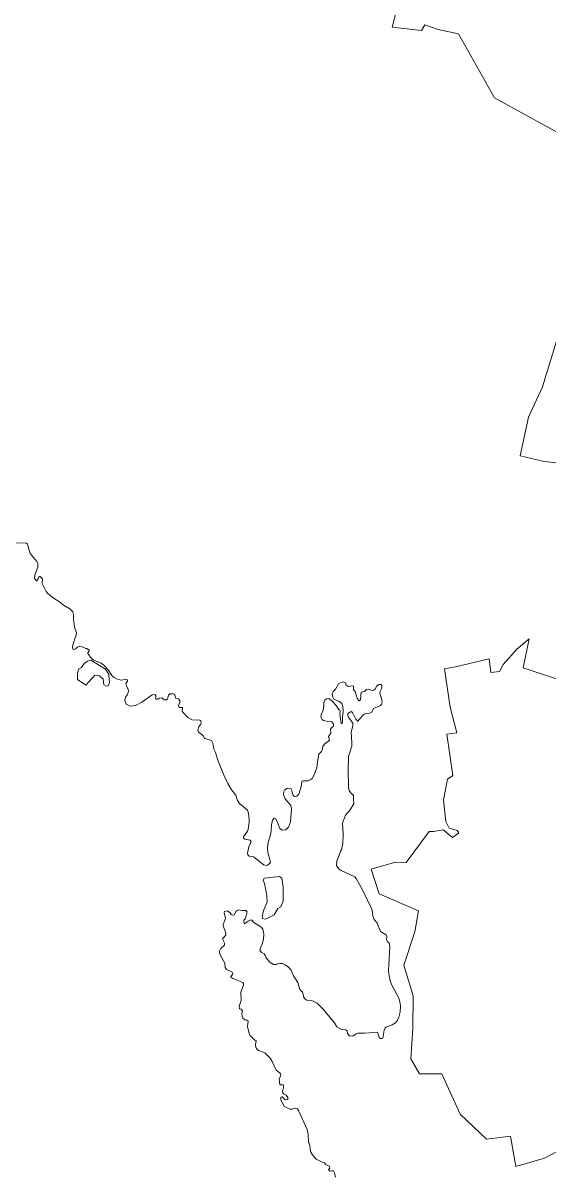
# Model space of a CAD drawing. Extents: x 369010 to 735936, y 6377141 to 6616555.
# Drawn here: x 451203 to 453363, y 6490380 to 6495121 of the extents above; entities that cross this region are included whole.
import ezdxf

# ---------------------------------------------------------------- set-up
doc = ezdxf.new("R2010")
doc.units = 0
doc.header["$LTSCALE"] = 40
doc.layers.add('3', color=7, linetype='Continuous', lineweight=13)

msp = doc.modelspace()

# ---------------------------------------------------------------- linework, layer by layer
at = {"layer": '3'}
for points in [[(453542.86, 6494594.04), (453142.84, 6494812.84), (452994.38, 6495076.49), (452911.96, 6495094.53), (452855.86, 6495114.06), (452843.11, 6495090.56), (452721.63, 6495104.13), (452739.01, 6495167.18)], [(452739.01, 6495167.18), (452721.63, 6495104.13), (452843.11, 6495090.56), (452855.86, 6495114.06), (452911.96, 6495094.53), (452994.38, 6495076.49), (453142.84, 6494812.84), (453542.86, 6494594.04)], [(453416.09, 6493308.57), (453342.44, 6493317.51), (453248.6, 6493339.52), (453282.86, 6493499.73), (453340.95, 6493623.69), (453412.45, 6493856.89)], [(453412.45, 6493856.89), (453340.95, 6493623.69), (453282.86, 6493499.73), (453248.6, 6493339.52), (453342.44, 6493317.51), (453416.09, 6493308.57)], [(451175.49, 6492982.53), (451217.2, 6492980.05), (451221.67, 6492975.91), (451231.6, 6492937.35), (451259.73, 6492904.58), (451263.05, 6492896.97), (451263.71, 6492881.57), (451251.79, 6492850.79), (451250.47, 6492835.4), (451257.91, 6492824.81), (451260.07, 6492825.14), (451266.52, 6492836.39), (451268.51, 6492843.01), (451273.31, 6492843.34), (451282.24, 6492834.07), (451280.92, 6492814.88), (451297.64, 6492781.11), (451303.1, 6492774.33), (451322.96, 6492758.11), (451357.38, 6492735.6), (451369.13, 6492725.67), (451395.45, 6492710.61), (451407.2, 6492698.03), (451410.51, 6492686.45), (451410.51, 6492667.25), (451414.81, 6492635.14), (451423.42, 6492611.8), (451422.09, 6492603.03), (451406.7, 6492556.19), (451407.36, 6492544.61), (451412.16, 6492543.12), (451418.62, 6492545.27), (451426.89, 6492552.06), (451436.49, 6492556.86), (451445.6, 6492554.37), (451461.32, 6492546.26), (451464.79, 6492546.26), (451475.06, 6492539.81), (451475.39, 6492537.66), (451469.93, 6492529.05), (451469.93, 6492526.4), (451484.99, 6492505.22), (451494.75, 6492499.26), (451523.88, 6492487.01), (451535.3, 6492478.24), (451553.67, 6492459.04), (451567.74, 6492435.21), (451574.85, 6492428.92), (451587.93, 6492422.47), (451605.31, 6492417), (451623.35, 6492419.49), (451632.28, 6492418), (451632.62, 6492412.21), (451625.5, 6492402.27), (451628.81, 6492392.01), (451635.43, 6492380.1), (451636.42, 6492370.83), (451632.95, 6492358.25), (451624.84, 6492347), (451622.02, 6492332.6), (451627.82, 6492317.87), (451643.87, 6492308.93), (451665.05, 6492311.74), (451691.37, 6492325.81), (451734.9, 6492355.6), (451745.32, 6492357.59), (451750.62, 6492350.97), (451748.14, 6492344.51), (451748.8, 6492340.05), (451750.62, 6492338.06), (451757.07, 6492338.72), (451762.54, 6492342.2), (451773.79, 6492343.19), (451783.72, 6492335.25), (451793.32, 6492335.25), (451797.79, 6492338.72), (451801.1, 6492354.78), (451806.73, 6492359.91), (451820.63, 6492360.24), (451828.24, 6492355.77), (451827.08, 6492355.44), (451830.23, 6492342.2), (451842.97, 6492339.71), (451848.1, 6492332.27), (451847.94, 6492325.32), (451843.3, 6492312.41), (451845.62, 6492304.63), (451857.54, 6492304.13), (451859.02, 6492302.48), (451858.2, 6492287.08), (451881.53, 6492263.58)], [(453417.08, 6492415.52), (453261.01, 6492467.32), (453285.17, 6492586.81), (453234.86, 6492544.28), (453179.42, 6492481.55), (453163.86, 6492451.93), (453127.45, 6492447.95), (453120.66, 6492504.23), (452982.3, 6492470.79), (452936.79, 6492463.35), (452960.62, 6492305.95), (452988.09, 6492199.2), (452946.55, 6492194.9), (452971.05, 6492024.26), (452950.03, 6492009.04), (452933.15, 6491924.63), (452942.41, 6491834.43), (452956.65, 6491807.95), (452988.92, 6491797.85), (452997.03, 6491788.42), (452969.89, 6491768.39), (452931.82, 6491801), (452891.94, 6491793.22), (452874.39, 6491794.21), (452779.72, 6491666.28), (452735.87, 6491667.77), (452636.07, 6491638.31), (452668.17, 6491537.19), (452830.86, 6491467.67), (452814.81, 6491380.95), (452769.96, 6491243.42), (452808.69, 6491117.96), (452807.36, 6490984.73), (452799.25, 6490858.62), (452834.17, 6490795.89), (452926.69, 6490796.72), (453001.5, 6490629.73), (453109.74, 6490527.61), (453209.21, 6490539.86), (453230.39, 6490415.23), (453349.55, 6490449.33), (453439.42, 6490497.32)], [(452891.94, 6491793.22), (452931.82, 6491801), (452969.89, 6491768.39), (452997.03, 6491788.42), (452988.92, 6491797.85), (452956.65, 6491807.95), (452942.41, 6491834.43), (452933.15, 6491924.63), (452950.03, 6492009.04), (452971.05, 6492024.26), (452946.55, 6492194.9), (452988.09, 6492199.2), (452960.62, 6492305.95), (452936.79, 6492463.35), (452982.3, 6492470.79), (453120.66, 6492504.23), (453127.45, 6492447.95), (453163.86, 6492451.93), (453179.42, 6492481.55), (453234.86, 6492544.28), (453285.17, 6492586.81), (453261.01, 6492467.32), (453417.08, 6492415.52)], [(452439.78, 6492250.84), (452436.3, 6492253.65), (452433.99, 6492253.65), (452428.19, 6492263.91), (452429.85, 6492273.35), (452437.79, 6492292.55), (452440.77, 6492311.08), (452441.1, 6492324.98), (452445.24, 6492334.58), (452451.36, 6492340.38), (452461.29, 6492341.2), (452472.88, 6492332.93), (452492.41, 6492310.75), (452503, 6492294.7), (452506.81, 6492293.87), (452507.8, 6492289.24), (452506.48, 6492277.82), (452512.1, 6492237.6), (452515.08, 6492236.77), (452517.73, 6492242.73), (452518.06, 6492264.91), (452520.54, 6492287.42), (452518.39, 6492308.6), (452514.92, 6492320.68), (452504.33, 6492328.13), (452481.82, 6492338.72), (452477.68, 6492347), (452475.69, 6492361.89), (452478.67, 6492369.84), (452488.27, 6492380.1), (452501.01, 6492401.61), (452519.05, 6492409.06), (452530.31, 6492405.09), (452533.12, 6492396.15), (452540.24, 6492390.36), (452560.76, 6492393.5), (452562.25, 6492392.01), (452562.91, 6492376.62), (452570.36, 6492370.17), (452577.48, 6492341.87), (452585.09, 6492331.6), (452591.88, 6492335.91), (452594.03, 6492367.85), (452608.59, 6492369.84), (452616.87, 6492378.44), (452625.47, 6492379.44), (452637.72, 6492373.64), (452646, 6492374.97), (452651.46, 6492379.77), (452657.58, 6492391.68), (452668.84, 6492399.3), (452677.44, 6492399.3), (452679.76, 6492396.48), (452679.1, 6492383.57), (452671.48, 6492366.69), (452671.48, 6492362.39), (452678.77, 6492341.2), (452681.08, 6492327.14), (452677.44, 6492316.87), (452671.65, 6492310.75), (452645.5, 6492300.49), (452638.05, 6492285.1), (452629.94, 6492280.63), (452615.21, 6492278.97), (452606.61, 6492276.16), (452599.82, 6492271.03), (452592.21, 6492259.78), (452583.44, 6492252.16), (452583.1, 6492248.85), (452580.95, 6492248.19), (452572.02, 6492255.97), (452559.11, 6492283.61), (452553.31, 6492287.08), (452539.91, 6492279.31), (452539.25, 6492269.38), (452541.73, 6492263.91), (452560.76, 6492238.92), (452560.76, 6492229.65), (452553.31, 6492201.35), (452556.29, 6492158.98), (452555.63, 6492144.92), (452541.73, 6492102.55), (452540.57, 6492046.11), (452542.39, 6491975.61), (452545.7, 6491961.7), (452555.96, 6491948.3), (452563.24, 6491942.17), (452562.58, 6491929.43), (452564.9, 6491907.91), (452548.51, 6491883.09), (452529.65, 6491861.41), (452517.73, 6491828.64), (452520.05, 6491782.46), (452518.39, 6491743.9), (452513.59, 6491717.58), (452510.61, 6491715.43), (452503, 6491692.59), (452494.23, 6491673.4), (452492.74, 6491652.87), (452504.33, 6491639.3)], [(451881.53, 6492263.58), (451898.58, 6492253.65), (451930.36, 6492252.16), (451934.83, 6492248.85), (451936.15, 6492239.92), (451933.83, 6492233.79), (451926.39, 6492224.52), (451921.59, 6492211.28), (451924.56, 6492202.35), (451939.29, 6492193.41), (451946.08, 6492185.63), (451947.57, 6492179.84), (451952.37, 6492176.36), (451977.86, 6492168.42), (451983.48, 6492157.83), (451988.45, 6492132.17), (451994.74, 6492119.26), (452004.17, 6492087.16), (452030.16, 6492023.11), (452045.55, 6491991), (452060.94, 6491965.68), (452079.15, 6491943.5), (452085.93, 6491921.65), (452093.88, 6491908.25), (452126.64, 6491881.93), (452130.12, 6491869.02), (452134.09, 6491843.37), (452133.43, 6491829.3), (452130.12, 6491815.73), (452129.79, 6491801.66), (452126.98, 6491794.54), (452109.93, 6491772.2), (452109.93, 6491765.75), (452116.71, 6491761.61), (452136.91, 6491757.64), (452141.04, 6491752.34), (452139.55, 6491745.22), (452131.78, 6491731.16), (452126.64, 6491704.84), (452127.64, 6491697.39), (452134.09, 6491692.59), (452150.97, 6491689.12), (452193.67, 6491656.84), (452206.25, 6491654.03), (452214.86, 6491659.49), (452220.98, 6491665.62), (452219.66, 6491674.55), (452209.73, 6491706.66), (452208.4, 6491727.18), (452211.38, 6491748.37), (452223.3, 6491783.62), (452224.79, 6491821.52), (452229.26, 6491840.55), (452235.71, 6491848.83), (452242.5, 6491846.84), (452247.96, 6491838.24), (452260.04, 6491806.46), (452269.47, 6491799.18), (452284.2, 6491801), (452295.13, 6491811.26), (452303.4, 6491833.77), (452307.21, 6491887.56), (452305.39, 6491900.8), (452282.22, 6491928.11), (452278.74, 6491934.56), (452275.27, 6491946.64), (452276.1, 6491957.23), (452280.73, 6491965.01), (452291.82, 6491972.63), (452305.06, 6491970.14), (452309.2, 6491962.7), (452313, 6491944.16), (452319.46, 6491937.71), (452329.72, 6491939.69), (452337.83, 6491947.3), (452348.59, 6491982.56), (452349.58, 6492001.26), (452356.7, 6492002.75), (452376.56, 6492002.75), (452384.67, 6492006.06), (452392.61, 6492011.85), (452399.73, 6492023.6), (452412.14, 6492055.71), (452414.13, 6492080.7), (452420.58, 6492112.48), (452430.51, 6492123.07), (452434.98, 6492132.17), (452436.63, 6492145.25), (452447.23, 6492157.83), (452457.98, 6492163.62), (452463.45, 6492169.25), (452459.31, 6492184.14), (452469.57, 6492198.21), (452468.58, 6492214.59), (452474.04, 6492222.21), (452480.49, 6492227.34), (452480.82, 6492237.27), (452473.54, 6492245.71), (452457.49, 6492246.04), (452439.78, 6492250.84)], [(453439.42, 6490497.32), (453349.55, 6490449.33), (453230.39, 6490415.23), (453209.21, 6490539.86), (453109.74, 6490527.61), (453001.5, 6490629.73), (452926.69, 6490796.72), (452834.17, 6490795.89), (452799.25, 6490858.62), (452807.36, 6490984.73), (452808.69, 6491117.96), (452769.96, 6491243.42), (452814.81, 6491380.95), (452830.86, 6491467.67), (452668.17, 6491537.19), (452636.07, 6491638.31), (452735.87, 6491667.77), (452779.72, 6491666.28), (452874.39, 6491794.21), (452891.94, 6491793.22)], [(452504.33, 6491639.3), (452512.27, 6491633.51), (452568.71, 6491606.53), (452574.5, 6491600.9), (452600.81, 6491551.42), (452638.38, 6491473.8), (452641.53, 6491459.73), (452642.19, 6491445.5), (452647.98, 6491431.43), (452658.24, 6491418.52), (452673.97, 6491382.6), (452696.81, 6491368.21), (452700.61, 6491362.08), (452699.29, 6491348.01), (452704.42, 6491338.75), (452709.55, 6491333.95), (452712.53, 6491319.71), (452707.07, 6491220.91), (452709.55, 6491199.72), (452714.35, 6491178.7), (452719.48, 6491164.47), (452749.44, 6491108.03), (452754.9, 6491086.85), (452756.39, 6491072.78), (452755.06, 6491051.6), (452749.44, 6491029.42), (452743.31, 6491016.68), (452735.53, 6491005.75), (452722.46, 6490997.31), (452695.81, 6490988.37), (452693.17, 6490985.89), (452689.03, 6490975.8), (452683.9, 6490943.52), (452680.75, 6490941.54), (452673.97, 6490941.87), (452669.17, 6490946.34), (452661.06, 6490968.18), (452608.92, 6490963.71), (452580.62, 6490963.38), (452573.51, 6490960.4), (452559.77, 6490951.14), (452546.53, 6490952.79), (452538.25, 6490961.73), (452536.43, 6490972.82), (452531.8, 6490976.79), (452513.92, 6490978.11), (452493.73, 6490989.37), (452484.63, 6491006.75), (452438.12, 6491062.52), (452413.13, 6491086.52), (452391.95, 6491097.44), (452370.43, 6491099.43), (452362.82, 6491104.89), (452359.01, 6491111.84), (452352.89, 6491132.69), (452341.63, 6491143.29), (452333.52, 6491171.59), (452315.98, 6491199.72), (452306.38, 6491222.56), (452295.46, 6491235.47), (452281.56, 6491245.4), (452271.3, 6491250.2), (452259.21, 6491250.53), (452249.28, 6491248.55), (452247.63, 6491246.39), (452234.06, 6491246.39), (452220.32, 6491254.34), (452213.2, 6491261.12), (452201.78, 6491276.52), (452200.79, 6491281.32), (452195, 6491290.58), (452184.41, 6491295.05), (452177.62, 6491305.31), (452180.27, 6491315.24), (452187.22, 6491329.48), (452192.68, 6491350.66), (452194.01, 6491371.68), (452189.54, 6491391.38), (452181.59, 6491400.64), (452152.3, 6491419.02), (452144.52, 6491429.11), (452140.71, 6491429.61), (452129.46, 6491424.15), (452114.56, 6491413.88), (452111.58, 6491420.01), (452111.42, 6491429.11), (452116.88, 6491434.74), (452121.68, 6491446.16), (452125.65, 6491462.87), (452119.53, 6491468), (452103.81, 6491468), (452091.06, 6491470.65), (452083.94, 6491468.34), (452080.14, 6491465.19), (452071.86, 6491450.3), (452067.06, 6491449.47), (452059.28, 6491452.61), (452055.48, 6491459.07), (452043.89, 6491467.01), (452031.31, 6491464.86)], [(452031.31, 6491464.86), (452030.32, 6491459.07), (452035.62, 6491435.9), (452026.52, 6491410.57), (452026.52, 6491407.1), (452037.44, 6491374.99), (452036.78, 6491366.55), (452023.37, 6491352.48), (452030.65, 6491338.42), (452032.31, 6491329.81), (452031.31, 6491326.17), (452017.25, 6491312.76), (452011.79, 6491301.18), (452011.79, 6491295.38), (452015.26, 6491283.8), (452033.3, 6491251.69), (452034.62, 6491234.15), (452040.75, 6491225.21), (452063.42, 6491214.95), (452066.9, 6491209.49), (452066.4, 6491206.18), (452057.63, 6491196.58), (452058.62, 6491193.43), (452066.07, 6491188.63), (452100.66, 6491175.39), (452106.78, 6491171.59), (452109.6, 6491167.78), (452109.6, 6491161.33), (452099.67, 6491132.36), (452100.33, 6491097.77), (452092.88, 6491074.11), (452093.21, 6491063.51), (452100.99, 6491061.86), (452105.79, 6491055.73), (452103.47, 6491045.8), (452104.8, 6491032.4), (452107.78, 6491024.95), (452115.06, 6491018.66), (452123.17, 6491017.5), (452129.79, 6491012.37), (452126.98, 6490990.69), (452131.44, 6490967.52), (452136.58, 6490955.94), (452157.1, 6490935.41), (452161.9, 6490933.59), (452160.08, 6490916.21), (452160.9, 6490904.3), (452164.55, 6490898.51), (452172.49, 6490892.71), (452197.48, 6490882.12), (452209.4, 6490871.86), (452219.66, 6490860.44), (452228.1, 6490847.53), (452244.98, 6490810.95), (452262.36, 6490797.55), (452263.35, 6490792.09), (452257.56, 6490772.39), (452259.54, 6490752.53), (452261.7, 6490751.37), (452272.95, 6490751.37), (452275.27, 6490748.06), (452275.27, 6490738.46), (452270.63, 6490724.73), (452271.63, 6490717.94), (452274.94, 6490714.47), (452286.36, 6490708.67), (452292.15, 6490699.24), (452292.15, 6490690.96), (452281.23, 6490689.64), (452269.47, 6490700.89), (452264.34, 6490699.57), (452264.01, 6490690.96), (452277.75, 6490661.34), (452302.08, 6490650.91), (452309.86, 6490651.24), (452321.44, 6490654.72), (452332.37, 6490651.57), (452337.17, 6490644.79), (452372.75, 6490566.5), (452376.22, 6490547.31), (452377.22, 6490514.87), (452379.2, 6490513.21), (452383.34, 6490501.13), (452386.49, 6490475.97), (452393.6, 6490463.4), (452408.66, 6490444.86), (452433.65, 6490432.12), (452443.92, 6490430.13), (452448.05, 6490423.01), (452463.45, 6490415.73), (452464.77, 6490408.61), (452460.63, 6490402.49), (452460.96, 6490399.35), (452466.42, 6490395.87), (452474.37, 6490397.36), (452480.49, 6490396.53), (452484.63, 6490388.09), (452488.27, 6490370.88)]]:
    msp.add_lwpolyline(points, dxfattribs=at)
for points in [[(451517.76, 6492434.38), (451531.99, 6492420.48), (451535.63, 6492397.48), (451545.39, 6492391.35), (451553.01, 6492392.84), (451558.14, 6492405.25), (451556.15, 6492440.51), (451542.75, 6492461.53), (451481.84, 6492499.09), (451468.44, 6492494.96), (451454.2, 6492484.7), (451443.94, 6492468.31), (451432.02, 6492462.68), (451426.89, 6492445.64), (451427.56, 6492419.49), (451461.82, 6492395.99), (451498.72, 6492436.53)], [(452258.55, 6491608.85), (452195, 6491601.24), (452191.52, 6491592.46), (452196.82, 6491579.72), (452206.09, 6491530.73), (452207.25, 6491502.76), (452192.18, 6491469), (452186.89, 6491444.5), (452188.71, 6491435.73), (452200.79, 6491432.26), (452235.88, 6491450.96), (452250.94, 6491477.11), (452264.34, 6491484.22), (452273.61, 6491507.39), (452273.12, 6491565.16), (452268.48, 6491601.24)]]:
    msp.add_lwpolyline(points, close=True, dxfattribs=at)

doc.saveas('drawing.dxf')
